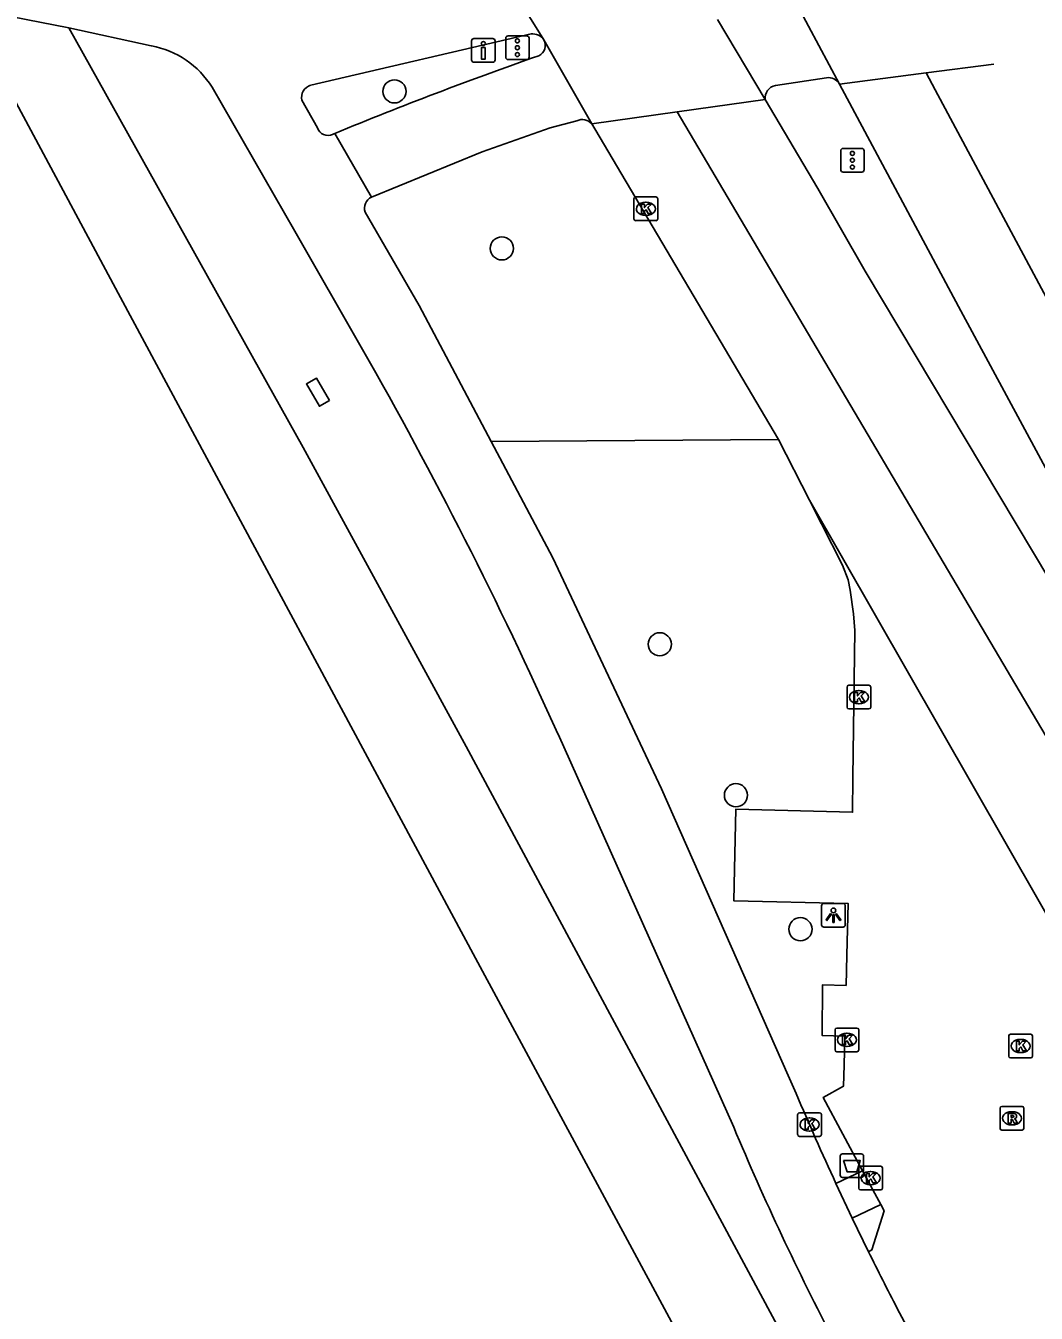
# Model space of a CAD drawing. Extents: x 161477 to 163040, y 383680 to 384868.
# Drawn here: x 162693.6 to 162736.3, y 384444.8 to 384499.2 of the extents above; entities that cross this region are included whole.
import ezdxf

# ---------------------------------------------------------------- set-up
doc = ezdxf.new("R2010")
doc.units = 0
for name, color, linetype in [('IMGEO_Afvalbak', 7, 'Continuous'), ('IMGEO_Berm_groen', 7, 'Continuous'), ('IMGEO_Boom', 7, 'Continuous'), ('IMGEO_Drukknoppaal', 7, 'Continuous'), ('IMGEO_Fietspad_open', 7, 'Continuous'), ('IMGEO_Kolk', 7, 'Continuous'), ('IMGEO_Lichtpunt', 7, 'Continuous'), ('IMGEO_Rijbaan_lokaal_open', 7, 'Continuous'), ('IMGEO_Rijbaan_regionaal_gesloten', 7, 'Continuous'), ('IMGEO_Rioolput', 7, 'Continuous'), ('IMGEO_Verkeersregelinstallatiepaal', 7, 'Continuous'), ('IMGEO_Voetpad_gesloten', 7, 'Continuous'), ('IMGEO_Voetpad_open', 7, 'Continuous')]:
    doc.layers.add(name, color=color, linetype=linetype)

msp = doc.modelspace()

# ---------------------------------------------------------------- linework, layer by layer
at = {"layer": 'IMGEO_Afvalbak'}
for p, q in [((162728.04, 384450.657), (162728.04, 384451.457)), ((162728.04, 384451.457), (162728.04, 384450.657)), ((162728.14, 384451.557), (162728.93, 384451.557)), ((162728.93, 384451.557), (162728.14, 384451.557)), ((162729.03, 384451.457), (162729.03, 384450.657)), ((162729.03, 384450.657), (162729.03, 384451.457)), ((162728.93, 384450.557), (162728.14, 384450.557)), ((162728.14, 384450.557), (162728.93, 384450.557))]:
    msp.add_line(p, q, dxfattribs=at)
msp.add_lwpolyline([(162728.183, 384451.271), (162728.887, 384451.271), (162728.738, 384450.801), (162728.332, 384450.801), (162728.183, 384451.271)], dxfattribs=at)
for centre, start, end in [((162728.14, 384451.457), 90, 180), ((162728.14, 384451.457), 90, 180), ((162728.93, 384451.457), 0, 90), ((162728.93, 384451.457), 360, 90), ((162728.14, 384450.657), 180, 270), ((162728.14, 384450.657), 180, 270), ((162728.93, 384450.657), 270, 0), ((162728.93, 384450.657), 270, 0)]:
    msp.add_arc(centre, 0.1, start, end, dxfattribs=at)
at = {"layer": 'IMGEO_Berm_groen'}
for points in [[(162740.568, 384408), (162712.633, 384459.824), (162697.636, 384487.733), (162692.156, 384497.917), (162658.77, 384486.161), (162643.492, 384479.539), (162632.432, 384473.594), (162616.122, 384468.281), (162601.645, 384461.599)], [(162713.299, 384481.64), (162725.437, 384481.725)]]:
    msp.add_lwpolyline(points, dxfattribs=at)
at = {"layer": 'IMGEO_Boom'}
for centre in [(162709.209, 384496.433), (162713.745, 384489.801), (162720.419, 384473.078), (162723.636, 384466.705), (162726.36, 384461.045)]:
    msp.add_circle(centre, 0.489, dxfattribs=at)
at = {"layer": 'IMGEO_Drukknoppaal'}
for p, q in [((162712.468, 384497.763), (162712.468, 384498.563)), ((162712.468, 384498.563), (162712.468, 384497.763)), ((162712.568, 384498.663), (162713.358, 384498.663)), ((162713.358, 384498.663), (162712.568, 384498.663)), ((162713.458, 384498.563), (162713.458, 384497.763)), ((162713.458, 384497.763), (162713.458, 384498.563)), ((162713.358, 384497.663), (162712.568, 384497.663)), ((162712.568, 384497.663), (162713.358, 384497.663))]:
    msp.add_line(p, q, dxfattribs=at)
msp.add_lwpolyline([(162713.038, 384498.288), (162713.038, 384497.788), (162712.888, 384497.788), (162712.888, 384498.288), (162713.038, 384498.288)], dxfattribs=at)
msp.add_circle((162712.963, 384498.453), 0.085, dxfattribs=at)
for centre, start, end in [((162712.568, 384498.563), 90, 180), ((162712.568, 384498.563), 90, 180), ((162713.358, 384498.563), 0, 90), ((162713.358, 384498.563), 360, 90), ((162712.568, 384497.763), 180, 270), ((162712.568, 384497.763), 180, 270), ((162713.358, 384497.763), 270, 0), ((162713.358, 384497.763), 270, 0)]:
    msp.add_arc(centre, 0.1, start, end, dxfattribs=at)
at = {"layer": 'IMGEO_Fietspad_open'}
for points in [[(162688.799, 384500.419), (162695.449, 384499.111)], [(162695.449, 384499.111), (162698.936, 384498.353)], [(162705.668, 384496.689), (162714.979, 384498.857)], [(162701.501, 384496.605), (162704.994, 384490.523), (162707.86, 384485.533)], [(162705.955, 384494.888), (162705.299, 384496.058)], [(162706.695, 384494.656), (162706.645, 384494.636), (162706.595, 384494.615)], [(162708.234, 384491.968), (162706.695, 384494.656)], [(162713.299, 384481.64), (162710.252, 384487.382), (162707.972, 384491.332)], [(162726.181, 384454.112), (162725.846, 384454.868), (162720.489, 384466.972), (162715.905, 384476.729), (162713.299, 384481.64)], [(162716.119, 384469.276), (162723.544, 384452.678)], [(162728.546, 384448.846), (162727.86, 384450.306)], [(162729.237, 384447.423), (162728.546, 384448.846)]]:
    msp.add_lwpolyline(points, dxfattribs=at)
for centre, radius, start, end in [((162715.055, 384498.307), 0.555, 32.466, 97.8235), ((162698.275, 384494.626), 3.785, 31.5178, 79.9347), ((162705.814, 384496.18), 0.53, 106.0496, 193.3134), ((162706.4, 384495.046), 0.472, 199.4824, 294.315), ((162708.452, 384491.506), 0.511, 115.2821, 199.9395), ((162544.872, 384392.504), 187.668, 24.14717, 29.71646), ((162837.441, 384500.921), 120.706, 202.81712, 204.7918), ((162831.819, 384498.049), 117.397, 202.73537, 207.61625)]:
    msp.add_arc(centre, radius, start, end, dxfattribs=at)
at = {"layer": 'IMGEO_Kolk'}
for p, q in [((162719.328, 384491.046), (162719.328, 384491.898)), ((162719.403, 384491.972), (162720.255, 384491.972)), ((162720.329, 384491.898), (162720.329, 384491.046)), ((162719.816, 384491.752), (162719.841, 384491.752)), ((162720.255, 384490.972), (162719.403, 384490.972)), ((162719.839, 384491.192), (162719.814, 384491.192)), ((162728.33, 384470.421), (162728.33, 384471.273)), ((162728.405, 384471.347), (162729.257, 384471.347)), ((162729.331, 384471.273), (162729.331, 384470.421)), ((162728.818, 384471.127), (162728.843, 384471.127)), ((162729.257, 384470.347), (162728.405, 384470.347)), ((162728.841, 384470.567), (162728.816, 384470.567)), ((162727.823, 384455.944), (162727.823, 384456.796)), ((162727.898, 384456.87), (162728.75, 384456.87)), ((162728.311, 384456.65), (162728.336, 384456.65)), ((162728.824, 384456.796), (162728.824, 384455.944)), ((162735.163, 384455.685), (162735.163, 384456.537)), ((162735.238, 384456.611), (162736.09, 384456.611)), ((162736.164, 384456.537), (162736.164, 384455.685)), ((162728.334, 384456.09), (162728.309, 384456.09)), ((162735.651, 384456.391), (162735.676, 384456.391)), ((162728.75, 384455.87), (162727.898, 384455.87)), ((162736.09, 384455.611), (162735.238, 384455.611)), ((162735.674, 384455.831), (162735.649, 384455.831)), ((162726.318, 384453.293), (162727.17, 384453.293)), ((162726.243, 384452.367), (162726.243, 384453.219)), ((162726.731, 384453.073), (162726.756, 384453.073)), ((162727.244, 384453.219), (162727.244, 384452.367)), ((162727.17, 384452.293), (162726.318, 384452.293)), ((162726.754, 384452.513), (162726.729, 384452.513)), ((162728.825, 384450.107), (162728.825, 384450.959)), ((162728.9, 384451.033), (162729.752, 384451.033)), ((162729.313, 384450.813), (162729.338, 384450.813)), ((162729.826, 384450.959), (162729.826, 384450.107)), ((162729.752, 384450.033), (162728.9, 384450.033)), ((162729.336, 384450.253), (162729.311, 384450.253))]:
    msp.add_line(p, q, dxfattribs=at)
for points in [[(162719.328, 384491.046), (162719.328, 384491.898)], [(162719.403, 384491.972), (162720.255, 384491.972)], [(162720.329, 384491.898), (162720.329, 384491.046)], [(162719.649, 384491.672), (162719.772, 384491.672), (162719.772, 384491.521), (162719.902, 384491.672), (162720.066, 384491.672), (162719.92, 384491.521), (162720.073, 384491.272), (162719.921, 384491.272), (162719.836, 384491.436), (162719.772, 384491.369), (162719.772, 384491.272), (162719.649, 384491.272), (162719.649, 384491.672)], [(162720.255, 384490.972), (162719.403, 384490.972)], [(162728.33, 384470.421), (162728.33, 384471.273)], [(162728.405, 384471.347), (162729.257, 384471.347)], [(162729.331, 384471.273), (162729.331, 384470.421)], [(162728.651, 384471.047), (162728.774, 384471.047), (162728.774, 384470.896), (162728.904, 384471.047), (162729.068, 384471.047), (162728.922, 384470.896), (162729.075, 384470.647), (162728.923, 384470.647), (162728.838, 384470.811), (162728.774, 384470.744), (162728.774, 384470.647), (162728.651, 384470.647), (162728.651, 384471.047)], [(162729.257, 384470.347), (162728.405, 384470.347)], [(162727.823, 384455.944), (162727.823, 384456.796)], [(162727.898, 384456.87), (162728.75, 384456.87)], [(162728.144, 384456.57), (162728.267, 384456.57), (162728.267, 384456.419), (162728.397, 384456.57), (162728.561, 384456.57), (162728.415, 384456.419), (162728.568, 384456.17), (162728.416, 384456.17), (162728.331, 384456.334), (162728.267, 384456.267), (162728.267, 384456.17), (162728.144, 384456.17), (162728.144, 384456.57)], [(162728.824, 384456.796), (162728.824, 384455.944)], [(162735.163, 384455.685), (162735.163, 384456.537)], [(162735.238, 384456.611), (162736.09, 384456.611)], [(162736.164, 384456.537), (162736.164, 384455.685)], [(162735.484, 384456.311), (162735.607, 384456.311), (162735.607, 384456.16), (162735.737, 384456.311), (162735.901, 384456.311), (162735.755, 384456.16), (162735.908, 384455.911), (162735.756, 384455.911), (162735.671, 384456.075), (162735.607, 384456.008), (162735.607, 384455.911), (162735.484, 384455.911), (162735.484, 384456.311)], [(162728.75, 384455.87), (162727.898, 384455.87)], [(162736.09, 384455.611), (162735.238, 384455.611)], [(162726.318, 384453.293), (162727.17, 384453.293)], [(162726.243, 384452.367), (162726.243, 384453.219)], [(162726.564, 384452.993), (162726.687, 384452.993), (162726.687, 384452.842), (162726.817, 384452.993), (162726.981, 384452.993), (162726.835, 384452.842), (162726.988, 384452.593), (162726.836, 384452.593), (162726.751, 384452.757), (162726.687, 384452.69), (162726.687, 384452.593), (162726.564, 384452.593), (162726.564, 384452.993)], [(162727.244, 384453.219), (162727.244, 384452.367)], [(162727.17, 384452.293), (162726.318, 384452.293)], [(162728.825, 384450.107), (162728.825, 384450.959)], [(162728.9, 384451.033), (162729.752, 384451.033)], [(162729.146, 384450.733), (162729.269, 384450.733), (162729.269, 384450.582), (162729.399, 384450.733), (162729.563, 384450.733), (162729.417, 384450.582), (162729.57, 384450.333), (162729.418, 384450.333), (162729.333, 384450.497), (162729.269, 384450.43), (162729.269, 384450.333), (162729.146, 384450.333), (162729.146, 384450.733)], [(162729.826, 384450.959), (162729.826, 384450.107)], [(162729.752, 384450.033), (162728.9, 384450.033)]]:
    msp.add_lwpolyline(points, dxfattribs=at)
for centre, start, end in [((162719.405, 384491.896), 91.552, 178.448), ((162719.405, 384491.896), 91.552, 178.448), ((162720.253, 384491.896), 1.552, 88.448), ((162720.253, 384491.896), 1.552, 88.448), ((162719.405, 384491.048), 181.552, 268.448), ((162719.405, 384491.048), 181.552, 268.448), ((162720.253, 384491.048), 271.552, 358.448), ((162720.253, 384491.048), 271.552, 358.448), ((162728.407, 384471.271), 91.552, 178.448), ((162728.407, 384471.271), 91.552, 178.448), ((162729.255, 384471.271), 1.552, 88.448), ((162729.255, 384471.271), 1.552, 88.448), ((162728.407, 384470.423), 181.552, 268.448), ((162728.407, 384470.423), 181.552, 268.448), ((162729.255, 384470.423), 271.552, 358.448), ((162729.255, 384470.423), 271.552, 358.448), ((162727.9, 384456.794), 91.552, 178.448), ((162727.9, 384456.794), 91.552, 178.448), ((162728.748, 384456.794), 1.552, 88.448), ((162728.748, 384456.794), 1.552, 88.448), ((162735.24, 384456.535), 91.552, 178.448), ((162735.24, 384456.535), 91.552, 178.448), ((162736.088, 384456.535), 1.552, 88.448), ((162736.088, 384456.535), 1.552, 88.448), ((162727.9, 384455.946), 181.552, 268.448), ((162727.9, 384455.946), 181.552, 268.448), ((162728.748, 384455.946), 271.552, 358.448), ((162728.748, 384455.946), 271.552, 358.448), ((162735.24, 384455.687), 181.552, 268.448), ((162735.24, 384455.687), 181.552, 268.448), ((162736.088, 384455.687), 271.552, 358.448), ((162736.088, 384455.687), 271.552, 358.448), ((162726.32, 384453.217), 91.552, 178.448), ((162726.32, 384453.217), 91.552, 178.448), ((162727.168, 384453.217), 1.552, 88.448), ((162727.168, 384453.217), 1.552, 88.448), ((162726.32, 384452.369), 181.552, 268.448), ((162726.32, 384452.369), 181.552, 268.448), ((162727.168, 384452.369), 271.552, 358.448), ((162727.168, 384452.369), 271.552, 358.448), ((162728.902, 384450.957), 91.552, 178.448), ((162728.902, 384450.957), 91.552, 178.448), ((162729.75, 384450.957), 1.552, 88.448), ((162729.75, 384450.957), 1.552, 88.448), ((162728.902, 384450.109), 181.552, 268.448), ((162728.902, 384450.109), 181.552, 268.448), ((162729.75, 384450.109), 271.552, 358.448), ((162729.75, 384450.109), 271.552, 358.448)]:
    msp.add_arc(centre, 0.0765, start, end, dxfattribs=at)
for centre, major_axis, ratio, start_param, end_param in [((162719.815, 384491.472), (-0.387, 0.002), 0.722429, 4.712389, 7.853982), ((162719.84, 384491.472), (-0.39, 0.002), 0.717154, 1.570796, 4.712389), ((162728.817, 384470.847), (-0.387, 0.002), 0.722429, 4.712389, 7.853982), ((162728.842, 384470.847), (-0.39, 0.002), 0.717154, 1.570796, 4.712389), ((162728.31, 384456.37), (-0.387, 0.002), 0.722429, 4.712389, 7.853982), ((162728.335, 384456.37), (-0.39, 0.002), 0.717154, 1.570796, 4.712389), ((162735.65, 384456.111), (-0.387, 0.002), 0.722429, 4.712389, 7.853982), ((162735.675, 384456.111), (-0.39, 0.002), 0.717154, 1.570796, 4.712389), ((162726.73, 384452.793), (-0.387, 0.002), 0.722429, 4.712389, 7.853982), ((162726.755, 384452.793), (-0.39, 0.002), 0.717154, 1.570796, 4.712389), ((162729.312, 384450.533), (-0.387, 0.002), 0.722429, 4.712389, 7.853982), ((162729.337, 384450.533), (-0.39, 0.002), 0.717154, 1.570796, 4.712389)]:
    msp.add_ellipse(centre, major_axis=major_axis, ratio=ratio, start_param=start_param, end_param=end_param, dxfattribs=at)
at = {"layer": 'IMGEO_Lichtpunt'}
for p, q in [((162727.257, 384462.038), (162727.257, 384461.231)), ((162727.257, 384462.038), (162727.257, 384461.231)), ((162728.159, 384462.133), (162727.351, 384462.133)), ((162728.159, 384462.133), (162727.351, 384462.133)), ((162728.253, 384461.231), (162728.253, 384462.038)), ((162728.253, 384461.231), (162728.253, 384462.038)), ((162727.351, 384461.137), (162728.159, 384461.137)), ((162727.351, 384461.137), (162728.159, 384461.137))]:
    msp.add_line(p, q, dxfattribs=at)
for points in [[(162727.631, 384461.702), (162727.67, 384461.674), (162727.482, 384461.412), (162727.444, 384461.439), (162727.631, 384461.702)], [(162727.733, 384461.654), (162727.78, 384461.654), (162727.78, 384461.332), (162727.733, 384461.332), (162727.733, 384461.654)], [(162727.843, 384461.674), (162727.881, 384461.701), (162728.068, 384461.439), (162728.029, 384461.411), (162727.843, 384461.674)]]:
    msp.add_lwpolyline(points, dxfattribs=at)
msp.add_circle((162727.756, 384461.836), 0.0994, dxfattribs=at)
for centre, start, end in [((162727.351, 384462.038), 90, 180), ((162727.351, 384462.038), 90, 180), ((162728.159, 384462.038), 0, 90), ((162728.159, 384462.038), 0, 90), ((162727.351, 384461.231), 180, 270), ((162727.351, 384461.231), 180, 270), ((162728.159, 384461.231), 270, 0), ((162728.159, 384461.231), 270, 360)]:
    msp.add_arc(centre, 0.0946, start, end, dxfattribs=at)
at = {"layer": 'IMGEO_Rijbaan_lokaal_open'}
for points in [[(162726.742, 384479.16), (162727.244, 384478.173), (162728.136, 384476.421), (162728.372, 384475.805), (162728.466, 384475.363), (162728.602, 384474.372), (162728.662, 384473.666), (162728.58, 384467.45), (162728.561, 384465.987), (162723.624, 384466.114), (162723.577, 384463.586), (162723.543, 384462.248), (162728.377, 384462.127), (162728.321, 384459.944), (162728.288, 384458.669), (162727.286, 384458.695), (162727.272, 384456.561), (162728.233, 384456.534), (162728.202, 384455.307), (162728.179, 384454.41), (162727.317, 384453.936), (162728.988, 384450.844)], [(162729.76, 384449.415), (162728.988, 384450.844)], [(162729.237, 384447.423), (162729.38, 384447.496), (162729.903, 384449.151), (162729.76, 384449.415)], [(162735.7, 384435.263), (162734.898, 384436.755), (162730.45, 384445.031)]]:
    msp.add_lwpolyline(points, dxfattribs=at)
msp.add_arc((162841.933, 384503.068), 125.685, 206.27856, 207.50121, dxfattribs=at)
at = {"layer": 'IMGEO_Rijbaan_regionaal_gesloten'}
for points in [[(162713.503, 384501.841), (162715.523, 384498.605)], [(162725.983, 384500.519), (162726.269, 384500), (162728.01, 384496.744)], [(162724.869, 384496.086), (162722.863, 384499.471)], [(162715.523, 384498.605), (162717.548, 384495.062)], [(162731.669, 384497.217), (162734.536, 384497.588)], [(162728.01, 384496.744), (162731.669, 384497.217)], [(162731.669, 384497.217), (162732.057, 384496.504), (162749.243, 384464.385), (162775.555, 384415.208), (162793.573, 384382.024), (162801.221, 384366.6)], [(162728.01, 384496.744), (162733.036, 384487.349), (162743.174, 384468.546), (162783.574, 384393.336), (162789.621, 384383.451), (162793.258, 384378.323), (162796.599, 384373.614), (162801.221, 384366.6)], [(162721.159, 384495.567), (162724.869, 384496.086)], [(162804.086, 384351.856), (162790.63, 384376.933), (162762.196, 384429.925), (162741.848, 384467.5), (162729.089, 384488.843), (162727.101, 384492.335), (162724.869, 384496.086)], [(162717.548, 384495.062), (162721.159, 384495.567)], [(162721.159, 384495.567), (162738.489, 384466.227), (162752.477, 384440.575), (162771.393, 384405.395), (162780.452, 384388.604), (162790.71, 384369.547), (162796.105, 384359.286), (162801.167, 384348.959), (162806.362, 384337.565), (162810.891, 384326.771), (162813.689, 384319.908), (162816.086, 384313.779), (162817.752, 384308.915), (162819.017, 384304.717), (162820.216, 384300.319), (162820.949, 384296.455), (162821.748, 384292.457), (162822.281, 384288.459), (162822.747, 384283.995), (162822.747, 384275.733), (162822.881, 384266.938), (162822.215, 384259.875), (162821.953, 384256.115), (162821.728, 384252.884)], [(162725.437, 384481.725), (162717.676, 384494.845), (162717.548, 384495.062)], [(162725.437, 384481.725), (162726.742, 384479.16)], [(162726.742, 384479.16), (162743.365, 384450.132)]]:
    msp.add_lwpolyline(points, dxfattribs=at)
at = {"layer": 'IMGEO_Rioolput'}
for p, q in [((162734.797, 384452.632), (162734.797, 384453.484)), ((162734.872, 384453.558), (162735.724, 384453.558)), ((162735.285, 384453.338), (162735.31, 384453.338)), ((162735.798, 384453.484), (162735.798, 384452.632)), ((162735.308, 384452.778), (162735.283, 384452.778)), ((162735.724, 384452.558), (162734.872, 384452.558))]:
    msp.add_line(p, q, dxfattribs=at)
for points in [[(162734.797, 384452.632), (162734.797, 384453.484)], [(162734.872, 384453.558), (162735.724, 384453.558)], [(162735.386, 384453.256), (162735.134, 384453.258), (162735.134, 384452.858)], [(162735.798, 384453.484), (162735.798, 384452.632)], [(162735.134, 384452.858), (162735.258, 384452.858), (162735.258, 384453.02), (162735.269, 384453.02)], [(162735.312, 384453.177), (162735.258, 384453.177), (162735.258, 384453.096)], [(162735.258, 384453.096), (162735.31, 384453.096)], [(162735.316, 384452.991), (162735.387, 384452.858), (162735.527, 384452.858), (162735.462, 384452.984)], [(162735.724, 384452.558), (162734.872, 384452.558)]]:
    msp.add_lwpolyline(points, dxfattribs=at)
for centre, radius, start, end in [((162734.874, 384453.482), 0.0765, 91.552, 178.448), ((162734.874, 384453.482), 0.0765, 91.552, 178.448), ((162735.385, 384453.146), 0.109, 350.3612, 89.416), ((162735.722, 384453.482), 0.0765, 1.552, 88.448), ((162735.722, 384453.482), 0.0765, 1.552, 88.448), ((162735.268, 384452.967), 0.0533, 26.0293, 88.6989), ((162735.294, 384453.285), 0.19, 274.7715, 282.9687), ((162735.318, 384453.081), 0.0964, 77.0061, 93.1865), ((162735.332, 384453.138), 0.0378, 276.6634, 79.6772), ((162735.383, 384453.146), 0.112, 277.5842, 350.9817), ((162735.367, 384452.931), 0.108, 29.5134, 73.7905), ((162734.874, 384452.634), 0.0765, 181.552, 268.448), ((162734.874, 384452.634), 0.0765, 181.552, 268.448), ((162735.722, 384452.634), 0.0765, 271.552, 358.448), ((162735.722, 384452.634), 0.0765, 271.552, 358.448)]:
    msp.add_arc(centre, radius, start, end, dxfattribs=at)
for centre, major_axis, ratio, start_param, end_param in [((162735.284, 384453.058), (-0.387, 0.002), 0.722429, 4.712389, 7.853982), ((162735.309, 384453.058), (-0.39, 0.002), 0.717154, 1.570796, 4.712389)]:
    msp.add_ellipse(centre, major_axis=major_axis, ratio=ratio, start_param=start_param, end_param=end_param, dxfattribs=at)
at = {"layer": 'IMGEO_Verkeersregelinstallatiepaal'}
for p, q in [((162713.907, 384497.877), (162713.907, 384498.677)), ((162713.907, 384498.677), (162713.907, 384497.877)), ((162714.007, 384498.777), (162714.797, 384498.777)), ((162714.797, 384498.777), (162714.007, 384498.777)), ((162714.897, 384498.677), (162714.897, 384497.877)), ((162714.897, 384497.877), (162714.897, 384498.677)), ((162714.797, 384497.777), (162714.007, 384497.777)), ((162714.007, 384497.777), (162714.797, 384497.777)), ((162728.061, 384493.124), (162728.061, 384493.924)), ((162728.061, 384493.924), (162728.061, 384493.124)), ((162728.161, 384494.024), (162728.951, 384494.024)), ((162728.951, 384494.024), (162728.161, 384494.024)), ((162729.051, 384493.924), (162729.051, 384493.124)), ((162729.051, 384493.124), (162729.051, 384493.924)), ((162728.951, 384493.024), (162728.161, 384493.024)), ((162728.161, 384493.024), (162728.951, 384493.024))]:
    msp.add_line(p, q, dxfattribs=at)
for centre in [(162714.402, 384498.567), (162714.402, 384498.277), (162714.402, 384497.987), (162728.556, 384493.814), (162728.556, 384493.524), (162728.556, 384493.234)]:
    msp.add_circle(centre, 0.085, dxfattribs=at)
for centre, start, end in [((162714.007, 384498.677), 90, 180), ((162714.007, 384498.677), 90, 180), ((162714.797, 384498.677), 0, 90), ((162714.797, 384498.677), 360, 90), ((162714.007, 384497.877), 180, 270), ((162714.007, 384497.877), 180, 270), ((162714.797, 384497.877), 270, 0), ((162714.797, 384497.877), 270, 0), ((162728.161, 384493.924), 90, 180), ((162728.161, 384493.924), 90, 180), ((162728.951, 384493.924), 0, 90), ((162728.951, 384493.924), 360, 90), ((162728.161, 384493.124), 180, 270), ((162728.161, 384493.124), 180, 270), ((162728.951, 384493.124), 270, 0), ((162728.951, 384493.124), 270, 0)]:
    msp.add_arc(centre, 0.1, start, end, dxfattribs=at)
at = {"layer": 'IMGEO_Voetpad_gesloten'}
msp.add_lwpolyline([(162706.461, 384483.376), (162706.039, 384483.132), (162705.49, 384484.078), (162705.911, 384484.322), (162706.461, 384483.376)], dxfattribs=at)
at = {"layer": 'IMGEO_Voetpad_open'}
for points in [[(162695.449, 384499.111), (162705.352, 384481.397), (162712.241, 384468.755), (162755.804, 384387.714)], [(162727.459, 384497.01), (162725.304, 384496.683)], [(162716.916, 384495.194), (162715.784, 384494.894), (162712.915, 384493.876), (162708.234, 384491.968)], [(162728.988, 384450.844), (162727.86, 384450.306)], [(162729.76, 384449.415), (162728.546, 384448.846)]]:
    msp.add_lwpolyline(points, dxfattribs=at)
for centre, radius, start, end in [((162715.095, 384498.374), 0.486, 296.0992, 28.3242), ((162768.999, 384344.076), 162.961, 109.23651, 112.47794), ((162727.533, 384496.46), 0.555, 30.7836, 97.6778), ((162725.416, 384496.145), 0.55, 101.7195, 186.1231), ((162717.141, 384494.693), 0.549, 42.1858, 114.2197)]:
    msp.add_arc(centre, radius, start, end, dxfattribs=at)

doc.saveas('drawing.dxf')
